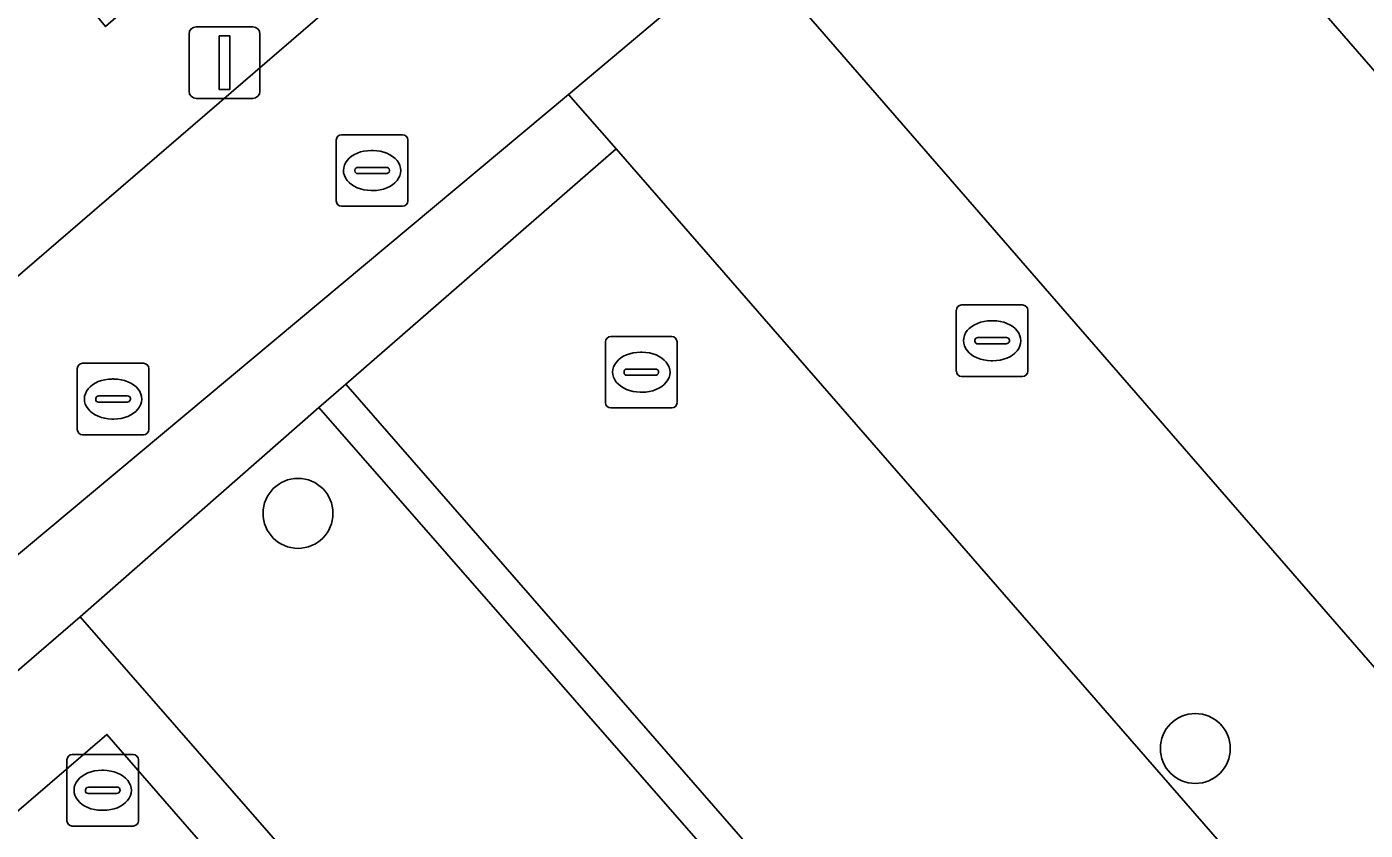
# Model space of a CAD drawing. Extents: x 155887 to 156869, y 383880 to 384678.
# Drawn here: x 156275.97 to 156294.68, y 384085.06 to 384096.29 of the extents above; entities that cross this region are included whole.
import ezdxf

# ---------------------------------------------------------------- set-up
doc = ezdxf.new("R2010")
doc.units = 0
for name, color, linetype in [('IMGEO_Berm_groen', 7, 'Continuous'), ('IMGEO_Boom', 7, 'Continuous'), ('IMGEO_Brandkraan', 7, 'Continuous'), ('IMGEO_Erf', 7, 'Continuous'), ('IMGEO_Fietspad_gesloten', 7, 'Continuous'), ('IMGEO_Groenvoorziening', 7, 'Continuous'), ('IMGEO_Haag', 7, 'Continuous'), ('IMGEO_Kolk', 7, 'Continuous'), ('IMGEO_Lichtmast', 7, 'Continuous'), ('IMGEO_Pand', 7, 'Continuous'), ('IMGEO_Parkeervlak_open', 7, 'Continuous'), ('IMGEO_Rijbaan_lokaal_gesloten', 7, 'Continuous'), ('IMGEO_Rijbaan_lokaal_open', 7, 'Continuous'), ('IMGEO_Rioolput', 7, 'Continuous'), ('IMGEO_Voetpad_open', 7, 'Continuous')]:
    doc.layers.add(name, color=color, linetype=linetype)

msp = doc.modelspace()

# ---------------------------------------------------------------- linework, layer by layer
at = {"layer": 'IMGEO_Berm_groen'}
msp.add_lwpolyline([(156277.086, 384086.398), (156274.92, 384084.542), (156304.211, 384050.794), (156306.425, 384052.676)], close=True, dxfattribs=at)
at = {"layer": 'IMGEO_Boom'}
for centre in [(156279.758, 384089.489), (156292.304, 384086.201)]:
    msp.add_circle(centre, 0.489, dxfattribs=at)
at = {"layer": 'IMGEO_Brandkraan'}
for p, q in [((156288.962, 384091.477), (156288.962, 384092.329)), ((156289.037, 384092.403), (156289.889, 384092.403)), ((156289.963, 384092.329), (156289.963, 384091.477)), ((156289.45, 384092.183), (156289.475, 384092.183)), ((156289.264, 384091.946), (156289.662, 384091.946)), ((156289.221, 384091.897), (156289.221, 384091.909)), ((156289.659, 384091.86), (156289.261, 384091.86)), ((156289.705, 384091.909), (156289.705, 384091.897)), ((156289.473, 384091.623), (156289.448, 384091.623)), ((156289.889, 384091.403), (156289.037, 384091.403))]:
    msp.add_line(p, q, dxfattribs=at)
for points in [[(156288.962, 384091.477), (156288.962, 384092.329)], [(156289.037, 384092.403), (156289.889, 384092.403)], [(156289.963, 384092.329), (156289.963, 384091.477)], [(156289.889, 384091.403), (156289.037, 384091.403)]]:
    msp.add_lwpolyline(points, dxfattribs=at)
for centre, radius, start, end in [((156289.039, 384092.327), 0.0765, 91.552, 178.448), ((156289.039, 384092.327), 0.0765, 91.552, 178.448), ((156289.887, 384092.327), 0.0765, 1.552, 88.448), ((156289.887, 384092.327), 0.0765, 1.552, 88.448), ((156289.261, 384091.906), 0.0403, 85.8775, 175.7526), ((156289.666, 384091.908), 0.0386, 1.7309, 96.639), ((156289.258, 384091.896), 0.0366, 178.938, 274.7102), ((156289.662, 384091.903), 0.043, 264.8664, 352.4533), ((156289.039, 384091.479), 0.0765, 181.552, 268.448), ((156289.039, 384091.479), 0.0765, 181.552, 268.448), ((156289.887, 384091.479), 0.0765, 271.552, 358.448), ((156289.887, 384091.479), 0.0765, 271.552, 358.448)]:
    msp.add_arc(centre, radius, start, end, dxfattribs=at)
for centre, major_axis, ratio, start_param, end_param in [((156289.449, 384091.903), (-0.387, 0.002), 0.722429, 4.712389, 7.853982), ((156289.474, 384091.903), (-0.39, 0.002), 0.717154, 1.570796, 4.712389)]:
    msp.add_ellipse(centre, major_axis=major_axis, ratio=ratio, start_param=start_param, end_param=end_param, dxfattribs=at)
at = {"layer": 'IMGEO_Erf'}
msp.add_lwpolyline([(156324.054, 384062.007), (156319.833, 384066.866), (156315.703, 384071.62), (156311.582, 384076.364), (156307.454, 384081.116), (156303.325, 384085.868), (156299.197, 384090.621), (156295.068, 384095.373), (156290.762, 384100.33), (156286.679, 384096.691), (156319.938, 384058.416)], close=True, dxfattribs=at)
at = {"layer": 'IMGEO_Fietspad_gesloten'}
for points in [[(156321.213, 384132.469), (156314.047, 384125.913), (156291.359, 384106.231), (156284.254, 384100.056), (156283.954, 384099.797), (156269.896, 384087.691), (156230.294, 384053.373), (156228.715, 384051.972), (156223.252, 384047.246), (156221.532, 384045.745), (156182.003, 384011.384), (156180.455, 384010.006), (156174.916, 384005.204), (156173.353, 384003.808), (156169.034, 384000), (156168.573, 383999.541)], [(156225.091, 384044.821), (156232.142, 384050.972), (156265.486, 384080.026), (156271.299, 384085.055), (156273.092, 384086.615), (156283.541, 384095.347), (156286.027, 384097.441), (156286.341, 384097.706), (156304.975, 384114.033), (156305.378, 384113.591), (156305.662, 384113.279), (156306.714, 384114.217), (156306.4, 384114.594), (156306.05, 384115.013), (156315.997, 384123.54), (156323.254, 384130.15), (156323.467, 384130.447)]]:
    msp.add_lwpolyline(points, dxfattribs=at)
at = {"layer": 'IMGEO_Groenvoorziening'}
msp.add_lwpolyline([(156280.05, 384090.968), (156280.427, 384091.296), (156284.205, 384094.584), (156283.541, 384095.347), (156273.092, 384086.615), (156273.953, 384085.664), (156276.712, 384088.043)], close=True, dxfattribs=at)
at = {"layer": 'IMGEO_Haag'}
msp.add_lwpolyline([(156273.092, 384086.615), (156273.953, 384085.664), (156276.712, 384088.043), (156280.05, 384090.968), (156280.427, 384091.296), (156284.205, 384094.584), (156283.541, 384095.347)], close=True, dxfattribs=at)
at = {"layer": 'IMGEO_Kolk'}
for p, q in [((156276.601, 384086.117), (156277.453, 384086.117)), ((156276.526, 384085.191), (156276.526, 384086.043)), ((156277.527, 384086.043), (156277.527, 384085.191)), ((156277.014, 384085.897), (156277.039, 384085.897)), ((156276.785, 384085.611), (156276.785, 384085.623)), ((156277.223, 384085.574), (156276.825, 384085.574)), ((156276.828, 384085.66), (156277.226, 384085.66)), ((156277.269, 384085.623), (156277.269, 384085.611)), ((156277.037, 384085.337), (156277.012, 384085.337)), ((156277.453, 384085.117), (156276.601, 384085.117))]:
    msp.add_line(p, q, dxfattribs=at)
for points in [[(156276.601, 384086.117), (156277.453, 384086.117)], [(156276.526, 384085.191), (156276.526, 384086.043)], [(156277.527, 384086.043), (156277.527, 384085.191)], [(156277.453, 384085.117), (156276.601, 384085.117)]]:
    msp.add_lwpolyline(points, dxfattribs=at)
for centre, radius, start, end in [((156276.603, 384086.041), 0.0765, 91.552, 178.448), ((156276.603, 384086.041), 0.0765, 91.552, 178.448), ((156277.451, 384086.041), 0.0765, 1.552, 88.448), ((156277.451, 384086.041), 0.0765, 1.552, 88.448), ((156276.825, 384085.62), 0.0403, 85.8775, 175.7526), ((156276.822, 384085.61), 0.0366, 178.938, 274.7102), ((156277.226, 384085.617), 0.043, 264.8664, 352.4533), ((156277.23, 384085.622), 0.0386, 1.7309, 96.639), ((156276.603, 384085.193), 0.0765, 181.552, 268.448), ((156276.603, 384085.193), 0.0765, 181.552, 268.448), ((156277.451, 384085.193), 0.0765, 271.552, 358.448), ((156277.451, 384085.193), 0.0765, 271.552, 358.448)]:
    msp.add_arc(centre, radius, start, end, dxfattribs=at)
for centre, major_axis, ratio, start_param, end_param in [((156277.013, 384085.617), (-0.387, 0.002), 0.722429, 4.712389, 7.853982), ((156277.038, 384085.617), (-0.39, 0.002), 0.717154, 1.570796, 4.712389)]:
    msp.add_ellipse(centre, major_axis=major_axis, ratio=ratio, start_param=start_param, end_param=end_param, dxfattribs=at)
at = {"layer": 'IMGEO_Lichtmast'}
for p, q in [((156278.335, 384096.291), (156279.125, 384096.291)), ((156279.125, 384096.291), (156278.335, 384096.291)), ((156278.235, 384095.391), (156278.235, 384096.191)), ((156278.235, 384096.191), (156278.235, 384095.391)), ((156279.225, 384096.191), (156279.225, 384095.391)), ((156279.225, 384095.391), (156279.225, 384096.191)), ((156279.125, 384095.291), (156278.335, 384095.291)), ((156278.335, 384095.291), (156279.125, 384095.291))]:
    msp.add_line(p, q, dxfattribs=at)
msp.add_lwpolyline([(156278.655, 384096.166), (156278.805, 384096.166), (156278.805, 384095.416), (156278.655, 384095.416), (156278.655, 384096.166)], dxfattribs=at)
for centre, start, end in [((156278.335, 384096.191), 90, 180), ((156278.335, 384096.191), 90, 180), ((156279.125, 384096.191), 0, 90), ((156279.125, 384096.191), 360, 90), ((156278.335, 384095.391), 180, 270), ((156278.335, 384095.391), 180, 270), ((156279.125, 384095.391), 270, 0), ((156279.125, 384095.391), 270, 0)]:
    msp.add_arc(centre, 0.1, start, end, dxfattribs=at)
at = {"layer": 'IMGEO_Pand'}
msp.add_lwpolyline([(156303.88, 384103.032), (156299.572, 384107.99), (156290.762, 384100.33), (156295.068, 384095.373)], close=True, dxfattribs=at)
at = {"layer": 'IMGEO_Parkeervlak_open'}
msp.add_lwpolyline([(156289.03, 384080.704), (156280.05, 384090.968), (156276.712, 384088.043), (156285.623, 384077.838), (156302.817, 384058.029), (156306.19, 384060.953)], close=True, dxfattribs=at)
at = {"layer": 'IMGEO_Rijbaan_lokaal_gesloten'}
msp.add_lwpolyline([(156317.543, 384056.292), (156284.205, 384094.584), (156280.427, 384091.296), (156283.957, 384087.246), (156289.413, 384080.986), (156306.544, 384061.236), (156310.724, 384056.416), (156314.044, 384052.599), (156341.332, 384021.196), (156345.148, 384016.792), (156359.753, 384000), (156367.328, 383991.29), (156368.7, 383989.651), (156369.329, 383988.906)], dxfattribs=at)
at = {"layer": 'IMGEO_Rijbaan_lokaal_open'}
for points in [[(156280.427, 384091.296), (156280.05, 384090.968), (156289.03, 384080.704), (156306.19, 384060.953), (156310.356, 384056.143), (156313.707, 384052.278), (156314.932, 384050.866), (156336.989, 384025.442)], [(156369.329, 383988.906), (156368.7, 383989.651), (156367.328, 383991.29), (156359.753, 384000), (156345.148, 384016.792), (156341.332, 384021.196), (156314.044, 384052.599), (156310.724, 384056.416), (156306.544, 384061.236), (156289.413, 384080.986), (156283.957, 384087.246), (156280.427, 384091.296)]]:
    msp.add_lwpolyline(points, dxfattribs=at)
at = {"layer": 'IMGEO_Rioolput'}
for p, q in [((156280.368, 384094.783), (156281.22, 384094.783)), ((156280.293, 384093.857), (156280.293, 384094.709)), ((156280.781, 384094.563), (156280.806, 384094.563)), ((156281.294, 384094.709), (156281.294, 384093.857)), ((156280.552, 384094.277), (156280.552, 384094.289)), ((156280.99, 384094.24), (156280.592, 384094.24)), ((156280.595, 384094.326), (156280.993, 384094.326)), ((156281.036, 384094.289), (156281.036, 384094.277)), ((156280.804, 384094.003), (156280.779, 384094.003)), ((156281.22, 384093.783), (156280.368, 384093.783)), ((156284.132, 384091.963), (156284.984, 384091.963)), ((156284.057, 384091.037), (156284.057, 384091.889)), ((156284.545, 384091.743), (156284.57, 384091.743)), ((156285.058, 384091.889), (156285.058, 384091.037)), ((156276.746, 384091.588), (156277.598, 384091.588)), ((156276.671, 384090.662), (156276.671, 384091.514)), ((156277.159, 384091.368), (156277.184, 384091.368)), ((156277.672, 384091.514), (156277.672, 384090.662)), ((156284.316, 384091.457), (156284.316, 384091.469)), ((156284.754, 384091.42), (156284.356, 384091.42)), ((156284.359, 384091.506), (156284.757, 384091.506)), ((156284.8, 384091.469), (156284.8, 384091.457)), ((156284.568, 384091.183), (156284.543, 384091.183)), ((156276.93, 384091.082), (156276.93, 384091.094)), ((156277.368, 384091.045), (156276.97, 384091.045)), ((156276.973, 384091.131), (156277.371, 384091.131)), ((156277.414, 384091.094), (156277.414, 384091.082)), ((156277.182, 384090.808), (156277.157, 384090.808)), ((156284.984, 384090.963), (156284.132, 384090.963)), ((156277.598, 384090.588), (156276.746, 384090.588))]:
    msp.add_line(p, q, dxfattribs=at)
for points in [[(156280.368, 384094.783), (156281.22, 384094.783)], [(156280.293, 384093.857), (156280.293, 384094.709)], [(156281.294, 384094.709), (156281.294, 384093.857)], [(156281.22, 384093.783), (156280.368, 384093.783)], [(156284.132, 384091.963), (156284.984, 384091.963)], [(156284.057, 384091.037), (156284.057, 384091.889)], [(156285.058, 384091.889), (156285.058, 384091.037)], [(156276.746, 384091.588), (156277.598, 384091.588)], [(156276.671, 384090.662), (156276.671, 384091.514)], [(156277.672, 384091.514), (156277.672, 384090.662)], [(156284.984, 384090.963), (156284.132, 384090.963)], [(156277.598, 384090.588), (156276.746, 384090.588)]]:
    msp.add_lwpolyline(points, dxfattribs=at)
for centre, radius, start, end in [((156280.37, 384094.707), 0.0765, 91.552, 178.448), ((156280.37, 384094.707), 0.0765, 91.552, 178.448), ((156281.218, 384094.707), 0.0765, 1.552, 88.448), ((156281.218, 384094.707), 0.0765, 1.552, 88.448), ((156280.592, 384094.286), 0.0403, 85.8775, 175.7526), ((156280.589, 384094.276), 0.0366, 178.938, 274.7102), ((156280.993, 384094.283), 0.043, 264.8664, 352.4533), ((156280.997, 384094.288), 0.0386, 1.7309, 96.639), ((156280.37, 384093.859), 0.0765, 181.552, 268.448), ((156280.37, 384093.859), 0.0765, 181.552, 268.448), ((156281.218, 384093.859), 0.0765, 271.552, 358.448), ((156281.218, 384093.859), 0.0765, 271.552, 358.448), ((156284.134, 384091.887), 0.0765, 91.552, 178.448), ((156284.134, 384091.887), 0.0765, 91.552, 178.448), ((156284.982, 384091.887), 0.0765, 1.552, 88.448), ((156284.982, 384091.887), 0.0765, 1.552, 88.448), ((156276.748, 384091.512), 0.0765, 91.552, 178.448), ((156276.748, 384091.512), 0.0765, 91.552, 178.448), ((156277.596, 384091.512), 0.0765, 1.552, 88.448), ((156277.596, 384091.512), 0.0765, 1.552, 88.448), ((156284.356, 384091.466), 0.0403, 85.8775, 175.7526), ((156284.353, 384091.456), 0.0366, 178.938, 274.7102), ((156284.757, 384091.463), 0.043, 264.8664, 352.4533), ((156284.761, 384091.468), 0.0386, 1.7309, 96.639), ((156276.97, 384091.091), 0.0403, 85.8775, 175.7526), ((156276.967, 384091.081), 0.0366, 178.938, 274.7102), ((156277.371, 384091.088), 0.043, 264.8664, 352.4533), ((156277.375, 384091.093), 0.0386, 1.7309, 96.639), ((156284.134, 384091.039), 0.0765, 181.552, 268.448), ((156284.134, 384091.039), 0.0765, 181.552, 268.448), ((156284.982, 384091.039), 0.0765, 271.552, 358.448), ((156284.982, 384091.039), 0.0765, 271.552, 358.448), ((156276.748, 384090.664), 0.0765, 181.552, 268.448), ((156276.748, 384090.664), 0.0765, 181.552, 268.448), ((156277.596, 384090.664), 0.0765, 271.552, 358.448), ((156277.596, 384090.664), 0.0765, 271.552, 358.448)]:
    msp.add_arc(centre, radius, start, end, dxfattribs=at)
for centre, major_axis, ratio, start_param, end_param in [((156280.78, 384094.283), (-0.387, 0.002), 0.722429, 4.712389, 7.853982), ((156280.805, 384094.283), (-0.39, 0.002), 0.717154, 1.570796, 4.712389), ((156284.544, 384091.463), (-0.387, 0.002), 0.722429, 4.712389, 7.853982), ((156284.569, 384091.463), (-0.39, 0.002), 0.717154, 1.570796, 4.712389), ((156277.158, 384091.088), (-0.387, 0.002), 0.722429, 4.712389, 7.853982), ((156277.183, 384091.088), (-0.39, 0.002), 0.717154, 1.570796, 4.712389)]:
    msp.add_ellipse(centre, major_axis=major_axis, ratio=ratio, start_param=start_param, end_param=end_param, dxfattribs=at)
at = {"layer": 'IMGEO_Voetpad_open'}
for points in [[(156283.954, 384099.797), (156284.254, 384100.056), (156291.359, 384106.231), (156290.137, 384107.648), (156282.76, 384101.221), (156281.229, 384099.923), (156277.067, 384096.295), (156274.816, 384099.002), (156273.38, 384097.76), (156273.102, 384097.52), (156272.292, 384096.819), (156271.731, 384096.334), (156267.907, 384093.026), (156266.381, 384091.712), (156267.782, 384090.109), (156269.896, 384087.691)], [(156302.817, 384058.029), (156285.623, 384077.838), (156276.712, 384088.043), (156273.953, 384085.664), (156274.92, 384084.542), (156277.086, 384086.398), (156306.425, 384052.676), (156306.981, 384053.222)]]:
    msp.add_lwpolyline(points, close=True, dxfattribs=at)
for points in [[(156286.679, 384096.691), (156286.027, 384097.441), (156283.541, 384095.347), (156284.205, 384094.584), (156317.543, 384056.292), (156317.873, 384056.614)], [(156323.169, 384054.713), (156320.966, 384057.246), (156319.938, 384058.416), (156286.679, 384096.691)]]:
    msp.add_lwpolyline(points, dxfattribs=at)

doc.saveas('drawing.dxf')
